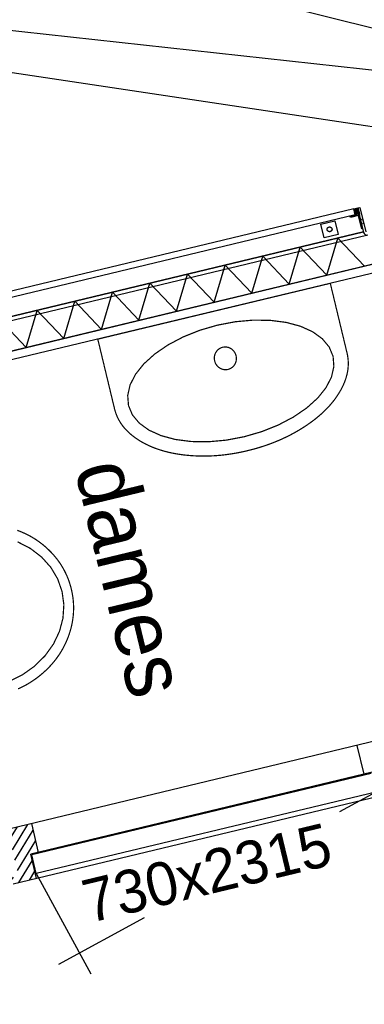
# Model space of a CAD drawing. Header units: millimetres. Extents: x 96940 to 101272, y 432237 to 434659.
# Tile 341 of 398: x 97305.183 to 97305.903, y 433597.149 to 433599.208. Entities that reach past the tile are written whole.
import ezdxf
from ezdxf.enums import TextEntityAlignment as Align

# ---------------------------------------------------------------- set-up
doc = ezdxf.new("R2010")
doc.units = ezdxf.units.MM
for name, color, linetype in [('BL310---_BUKOZIJN', 1, 'Continuous'), ('R_BN_N_Kabels_en_leidingen_maatvoering', 1, 'Continuous'), ('R_BN_T_N_Eindpunt_Voorziening', 1, 'Continuous'), ('R_BN_T_N_HOOGTELIJN', 7, 'Continuous'), ('R_BN_T_N_Kokersysteem_Coordinaten', 1, 'Continuous'), ('R_BN_T_N_Verticaal alignement', 7, 'Continuous')]:
    doc.layers.add(name, color=color, linetype=linetype)
doc.layers.add('R_BN_T_N_Coordinaten', color=7, linetype='Continuous', lineweight=25)
doc.styles.add('RET-ISO', font='RET-ISO.shx')
doc.styles.get("Standard").update_dxf_attribs({"font": 'romans.shx'})
doc.dimstyles.new('RET 1-500', dxfattribs={"dimtxt": 1, "dimasz": 1, "dimexe": 0.3, "dimexo": 0, "dimgap": 0.3, "dimtad": 1, "dimdec": 3, "dimzin": 1, "dimtxsty": 'Standard', "dimcen": 0, "dimclrd": 1, "dimclre": 1, "dimclrt": 7, "dimaunit": 2, "dimadec": 4, "dimazin": 0, "dimtfac": 1, "dimtdec": 3, "dimtofl": 0, "dimtmove": 0, "dimatfit": 0, "dimfxl": 1, "dimarcsym": 0})

# ---------------------------------------------------------------- blocks, each defined once
blk = doc.blocks.new('PWK')
at = {"layer": 'BL310---_BUKOZIJN'}
blk.add_hatch(color=256, dxfattribs=at).paths.add_polyline_path([(-77, 2089.999999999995), (-77.3739999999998, 2087.047999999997), (-77.3739999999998, 2084.071999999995), (-77, 2081.119999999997), (-89.99999999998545, 2081.119999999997), (-89.62599999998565, 2084.071999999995), (-89.62599999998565, 2087.047999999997), (-89.99999999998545, 2089.999999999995)])
h = blk.add_hatch(dxfattribs=at)
h.set_pattern_fill('ANSI31', color=256, scale=5, angle=90, style=0)
h.set_pattern_definition([(135, (-17092.54351065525, -14867.48771812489), (-11.22532015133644, -11.22532015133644), [])])
h.paths.add_polyline_path([(1064.999999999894, 1108.999999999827), (1064.999999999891, 1125.999999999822), (1002.999999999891, 1125.999999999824), (1002.999999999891, 1058.999999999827), (1016.900000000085, 1058.999999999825), (1016.900000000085, 1073.999999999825), (1103.0999999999, 1073.999999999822), (1103.099999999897, 1058.999999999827), (1116.999999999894, 1058.999999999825), (1116.999999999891, 1108.999999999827)])
for p, q in [((32.1000000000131, 2119.900000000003), (32.09999999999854, 1065.100000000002)), ((50.10000000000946, 2119.900000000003), (50.09999999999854, 1065.100000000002)), ((-89.99999999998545, 2081.119999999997), (-89.99999999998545, 1098.879999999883)), ((-77, 2081.119999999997), (-77, 1098.880000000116)), ((-39, 1090.000000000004), (-39, 2090.000000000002)), ((-37.99999999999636, 1090.099999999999), (-38, 2089.900000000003)), ((-36.8999999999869, 2089.900000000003), (-37.99999999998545, 2089.900000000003)), ((-30, 1082.000000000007), (-29.99999999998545, 2097.000000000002)), ((31.59999999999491, 1085.100000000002), (31.6000000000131, 2094.900000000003)), ((32, 1085.100000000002), (32.00000000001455, 2094.900000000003)), ((32.00000000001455, 2074.900000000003), (-37.99999999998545, 2034.485481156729)), ((32.00000000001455, 1994.070962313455), (-37.99999999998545, 2034.485481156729)), ((32.00000000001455, 1994.070962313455), (-37.99999999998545, 1953.656443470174)), ((32.00000000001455, 1913.2419246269), (-37.99999999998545, 1953.656443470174)), ((32.00000000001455, 1913.2419246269), (-37.99999999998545, 1872.827405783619)), ((1002.999999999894, 1892.999999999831), (1002.999999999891, 1058.999999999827)), ((1116.999999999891, 1892.99999999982), (1116.999999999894, 1058.999999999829)), ((32.00000000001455, 1832.412886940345), (-37.99999999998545, 1872.827405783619)), ((1064.999999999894, 1842.99999999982), (1064.999999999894, 1108.999999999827)), ((1066.999999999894, 1840.99999999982), (1066.999999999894, 1110.999999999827)), ((1106.999999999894, 1840.99999999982), (1106.999999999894, 1110.999999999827)), ((1106.999999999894, 1840.99999999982), (1129.296790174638, 1757.787246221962)), ((32.00000000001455, 1832.412886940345), (-37.99999999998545, 1791.998368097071)), ((1064.999999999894, 1825.999999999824), (1002.999999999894, 1825.999999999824)), ((32.00000000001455, 1751.58384925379), (-37.99999999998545, 1791.998368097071)), ((32.00000000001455, 1751.58384925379), (-37.99999999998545, 1711.169330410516)), ((32.00000000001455, 1670.754811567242), (-37.99999999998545, 1711.169330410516)), ((32.00000000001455, 1670.754811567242), (-37.99999999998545, 1630.34029272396)), ((32.00000000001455, 1589.925773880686), (-37.99999999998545, 1630.34029272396)), ((32.00000000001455, 1589.925773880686), (-37.99999999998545, 1549.511255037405)), ((32.00000000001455, 1509.096736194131), (-37.99999999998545, 1549.511255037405)), ((32.00000000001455, 1509.096736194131), (-37.99999999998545, 1468.682217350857)), ((32.00000000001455, 1428.267698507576), (-37.99999999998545, 1468.682217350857)), ((32.00000000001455, 1428.267698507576), (-37.99999999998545, 1387.8531796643)), ((32.00000000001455, 1347.438660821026), (-37.99999999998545, 1387.8531796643)), ((32.00000000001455, 1347.438660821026), (-37.99999999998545, 1307.024141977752)), ((1249.57901732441, 1308.887863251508), (1302.440952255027, 1111.604436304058)), ((1106.999999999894, 1110.999999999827), (1337.796291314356, 1172.841679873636)), ((1064.999999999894, 1125.999999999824), (1002.999999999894, 1125.999999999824)), ((1116.999999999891, 1108.999999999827), (1064.999999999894, 1108.999999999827)), ((1106.999999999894, 1110.999999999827), (1066.999999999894, 1110.999999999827))]:
    blk.add_line(p, q, dxfattribs=at)
blk.add_lwpolyline([(-34.49129999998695, 2090.465000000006), (-34.60579999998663, 2090.422200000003), (-34.72099999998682, 2090.3814), (-34.8367999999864, 2090.342600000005), (-34.95329999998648, 2090.305900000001), (-35.07039999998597, 2090.271200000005), (-35.18819999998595, 2090.238500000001), (-35.30649999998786, 2090.207900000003), (-35.42519999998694, 2090.179400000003), (-35.54449999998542, 2090.153), (-35.66419999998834, 2090.128600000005), (-35.78439999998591, 2090.106400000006), (-35.90489999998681, 2090.0862), (-36.02569999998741, 2090.068100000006), (-36.14679999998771, 2090.0522), (-36.2681999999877, 2090.038400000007), (-36.38979999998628, 2090.026600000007), (-36.51159999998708, 2090.017100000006), (-36.63359999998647, 2090.009600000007), (-36.75559999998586, 2090.004300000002), (-36.87769999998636, 2090.001100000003), (-36.99999999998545, 2090.000000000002), (-89.99999999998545, 2090.000000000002), (-89.99999999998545, 2094.000000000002), (-89.99999999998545, 2094.000000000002), (-36.99999999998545, 2094.000000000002)], dxfattribs=at)
for points in [[(-77, 2089.999999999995), (-77.3739999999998, 2087.047999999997), (-77.3739999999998, 2084.071999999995), (-77, 2081.119999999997), (-89.99999999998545, 2081.119999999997), (-89.62599999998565, 2084.071999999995), (-89.62599999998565, 2087.047999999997), (-89.99999999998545, 2089.999999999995), (-89.99999999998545, 2089.999999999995), (-77, 2089.999999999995)], [(-75.75, 2089.999999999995), (-74.25, 2089.999999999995), (-74.25, 2069.999999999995), (-75.75, 2069.999999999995)], [(-73.00299999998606, 2087.549999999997), (-73.00299999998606, 2089.049999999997), (-45.00299999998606, 2089.049999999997), (-45.00299999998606, 2087.549999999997)], [(-65.00299999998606, 2090.050000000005), (-65.00299999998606, 2094.000000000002), (-55.00299999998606, 2094.000000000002), (-55.00299999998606, 2090.050000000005)], [(-75.00299999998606, 2007.000000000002), (-75.00299999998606, 2037.000000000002), (-45.00299999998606, 2037.000000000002), (-45.00299999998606, 2007.000000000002)], [(-55.00299999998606, 2022.000000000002), (-55.00379999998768, 2021.912700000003), (-55.00599999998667, 2021.825500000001), (-55.00989999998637, 2021.738300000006), (-55.01519999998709, 2021.651200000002), (-55.02199999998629, 2021.564200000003), (-55.03039999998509, 2021.477400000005), (-55.04029999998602, 2021.390600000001), (-55.05169999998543, 2021.304100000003), (-55.06459999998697, 2021.2178), (-55.07899999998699, 2021.1317), (-55.0948999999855, 2021.045900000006), (-55.11229999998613, 2020.960400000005), (-55.13119999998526, 2020.875200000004), (-55.15149999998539, 2020.7904), (-55.17339999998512, 2020.705900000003), (-55.19669999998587, 2020.621700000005), (-55.2214999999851, 2020.5381), (-55.24769999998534, 2020.454900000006), (-55.27539999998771, 2020.372100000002), (-55.30459999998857, 2020.289900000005), (-55.33509999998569, 2020.208100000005), (-55.36709999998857, 2020.126900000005), (-55.40049999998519, 2020.046300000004), (-55.43529999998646, 2019.966300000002), (-55.4714999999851, 2019.886900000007), (-55.50909999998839, 2019.808100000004), (-55.54799999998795, 2019.730000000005), (-55.58829999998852, 2019.652600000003), (-55.62989999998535, 2019.575900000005), (-55.67289999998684, 2019.500000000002), (-55.71719999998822, 2019.424800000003), (-55.76279999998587, 2019.350400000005), (-55.80969999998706, 2019.276700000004), (-55.85779999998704, 2019.204), (-55.90729999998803, 2019.132100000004), (-55.95789999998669, 2019.061000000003), (-56.00989999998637, 2018.990900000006), (-56.06299999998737, 2018.921600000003), (-56.11729999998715, 2018.853300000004), (-56.17279999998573, 2018.786100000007), (-56.22949999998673, 2018.719700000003), (-56.28729999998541, 2018.654300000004), (-56.34629999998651, 2018.590000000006), (-56.4063999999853, 2018.526700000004), (-56.46749999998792, 2018.464500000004), (-56.52969999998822, 2018.4033), (-56.5929999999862, 2018.343200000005), (-56.6573999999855, 2018.284300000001), (-56.72269999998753, 2018.226400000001), (-56.78909999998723, 2018.1697), (-56.85639999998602, 2018.114300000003), (-56.92469999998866, 2018.059900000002), (-56.99389999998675, 2018.006800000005), (-57.06409999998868, 2017.954900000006), (-57.13519999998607, 2017.904200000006), (-57.2069999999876, 2017.854800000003), (-57.2797999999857, 2017.806600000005), (-57.35339999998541, 2017.759800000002), (-57.42779999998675, 2017.714100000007), (-57.50299999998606, 2017.669900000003), (-57.57899999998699, 2017.626900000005), (-57.65559999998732, 2017.585300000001), (-57.73309999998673, 2017.545), (-57.81119999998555, 2017.506000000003), (-57.88989999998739, 2017.4684), (-57.96939999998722, 2017.432300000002), (-58.04929999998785, 2017.397500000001), (-58.12999999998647, 2017.364100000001), (-58.211199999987, 2017.332100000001), (-58.29289999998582, 2017.301500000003), (-58.37519999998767, 2017.272400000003), (-58.45799999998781, 2017.244700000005), (-58.54109999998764, 2017.218500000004), (-58.62479999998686, 2017.193700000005), (-58.7088999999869, 2017.170400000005), (-58.79339999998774, 2017.148500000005), (-58.87829999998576, 2017.128100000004), (-58.963399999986, 2017.109300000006), (-59.04899999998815, 2017.091900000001), (-59.13479999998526, 2017.076000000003), (-59.2208999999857, 2017.061600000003), (-59.30719999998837, 2017.048700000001), (-59.39369999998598, 2017.037300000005), (-59.48039999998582, 2017.027400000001), (-59.56719999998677, 2017.019000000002), (-59.6541999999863, 2017.012200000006), (-59.74139999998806, 2017.006900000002), (-59.82859999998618, 2017.003000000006), (-59.91569999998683, 2017.000800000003), (-60.00299999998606, 2017.000000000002), (-60.09029999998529, 2017.000800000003), (-60.17749999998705, 2017.003000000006), (-60.26469999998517, 2017.006900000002), (-60.35179999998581, 2017.012200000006), (-60.43879999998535, 2017.019000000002), (-60.5255999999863, 2017.027400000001), (-60.61239999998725, 2017.037300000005), (-60.6988999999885, 2017.048700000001), (-60.78519999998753, 2017.061600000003), (-60.87119999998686, 2017.076000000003), (-60.9569999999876, 2017.091900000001), (-61.04259999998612, 2017.109300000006), (-61.12779999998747, 2017.128200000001), (-61.21259999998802, 2017.148500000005), (-61.29709999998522, 2017.170400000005), (-61.38119999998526, 2017.193700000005), (-61.46489999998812, 2017.218500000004), (-61.54809999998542, 2017.244700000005), (-61.63089999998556, 2017.272400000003), (-61.7130999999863, 2017.301600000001), (-61.79479999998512, 2017.332100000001), (-61.87599999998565, 2017.364100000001), (-61.9566999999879, 2017.397500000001), (-62.03669999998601, 2017.432300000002), (-62.11609999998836, 2017.468500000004), (-62.19489999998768, 2017.506100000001), (-62.27289999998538, 2017.545), (-62.35039999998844, 2017.585300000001), (-62.42709999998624, 2017.626900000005), (-62.50299999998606, 2017.669900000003), (-62.57819999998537, 2017.714200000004), (-62.65259999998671, 2017.759800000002), (-62.72619999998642, 2017.806600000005), (-62.79899999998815, 2017.854800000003), (-62.87089999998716, 2017.904300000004), (-62.94199999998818, 2017.954900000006), (-63.01209999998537, 2018.006900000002), (-63.0812999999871, 2018.059900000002), (-63.14959999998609, 2018.114300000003), (-63.21689999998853, 2018.169800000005), (-63.28329999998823, 2018.226500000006), (-63.34869999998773, 2018.284300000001), (-63.41299999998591, 2018.343300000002), (-63.47629999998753, 2018.4033), (-63.53849999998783, 2018.464500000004), (-63.59969999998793, 2018.526700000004), (-63.65979999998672, 2018.590000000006), (-63.71869999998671, 2018.654400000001), (-63.77649999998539, 2018.719700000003), (-63.83319999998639, 2018.786100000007), (-63.8886999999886, 2018.853400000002), (-63.94309999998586, 2018.921700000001), (-63.99619999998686, 2018.990900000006), (-64.04809999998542, 2019.061100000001), (-64.09869999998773, 2019.132100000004), (-64.14819999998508, 2019.204), (-64.19639999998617, 2019.276800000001), (-64.24319999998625, 2019.350400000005), (-64.28889999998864, 2019.424800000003), (-64.33309999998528, 2019.500000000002), (-64.37609999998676, 2019.575900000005), (-64.41769999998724, 2019.652600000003), (-64.4579999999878, 2019.730100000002), (-64.49699999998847, 2019.808200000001), (-64.53459999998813, 2019.886900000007), (-64.57069999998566, 2019.966300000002), (-64.60549999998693, 2020.046300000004), (-64.63889999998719, 2020.127000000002), (-64.67089999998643, 2020.208200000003), (-64.7014999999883, 2020.289900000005), (-64.73059999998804, 2020.372100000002), (-64.75829999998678, 2020.454900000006), (-64.78449999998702, 2020.5381), (-64.80929999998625, 2020.621800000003), (-64.832599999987, 2020.705900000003), (-64.85449999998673, 2020.7904), (-64.87479999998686, 2020.875200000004), (-64.89369999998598, 2020.960400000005), (-64.91109999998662, 2021.046000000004), (-64.92699999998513, 2021.131800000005), (-64.94139999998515, 2021.217900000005), (-64.95429999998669, 2021.304100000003), (-64.9656999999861, 2021.390600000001), (-64.97559999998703, 2021.477400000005), (-64.98399999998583, 2021.564200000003), (-64.99079999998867, 2021.651200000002), (-64.99609999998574, 2021.738400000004), (-64.99999999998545, 2021.825500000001), (-65.00219999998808, 2021.912700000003), (-65.00299999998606, 2022.000000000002), (-65.00219999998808, 2022.087300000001), (-64.99999999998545, 2022.174500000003), (-64.99609999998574, 2022.2616), (-64.99079999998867, 2022.348800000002), (-64.98399999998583, 2022.435800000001), (-64.97559999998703, 2022.522600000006), (-64.9656999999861, 2022.609400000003), (-64.95429999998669, 2022.695900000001), (-64.94139999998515, 2022.782100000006), (-64.92699999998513, 2022.868200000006), (-64.91109999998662, 2022.954), (-64.89369999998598, 2023.039600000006), (-64.87479999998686, 2023.1248), (-64.85449999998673, 2023.209600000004), (-64.832599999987, 2023.294100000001), (-64.80929999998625, 2023.378200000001), (-64.78449999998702, 2023.461900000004), (-64.75829999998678, 2023.545100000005), (-64.73059999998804, 2023.627900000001), (-64.7014999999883, 2023.710100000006), (-64.67089999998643, 2023.791800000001), (-64.63889999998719, 2023.873000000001), (-64.60549999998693, 2023.9537), (-64.57069999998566, 2024.033700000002), (-64.53459999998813, 2024.113100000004), (-64.49699999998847, 2024.191800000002), (-64.4579999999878, 2024.269900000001), (-64.41769999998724, 2024.347400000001), (-64.37609999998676, 2024.424100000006), (-64.33309999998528, 2024.500000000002), (-64.28889999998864, 2024.575200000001), (-64.24319999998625, 2024.649600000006), (-64.19639999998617, 2024.723200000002), (-64.14819999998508, 2024.796000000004), (-64.09869999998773, 2024.867900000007), (-64.04809999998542, 2024.938900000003), (-63.99619999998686, 2025.009100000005), (-63.94309999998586, 2025.078300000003), (-63.8886999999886, 2025.146600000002), (-63.83319999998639, 2025.213900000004), (-63.77649999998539, 2025.2803), (-63.71869999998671, 2025.345600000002), (-63.65979999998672, 2025.410000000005), (-63.59969999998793, 2025.4733), (-63.53849999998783, 2025.5355), (-63.47629999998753, 2025.596700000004), (-63.41299999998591, 2025.656700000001), (-63.34869999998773, 2025.715700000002), (-63.28329999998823, 2025.773500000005), (-63.21689999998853, 2025.830200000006), (-63.14959999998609, 2025.885700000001), (-63.0812999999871, 2025.940100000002), (-63.01209999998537, 2025.993100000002), (-62.94199999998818, 2026.045100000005), (-62.87089999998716, 2026.0957), (-62.79899999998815, 2026.145200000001), (-62.72619999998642, 2026.193400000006), (-62.65259999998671, 2026.240200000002), (-62.57819999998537, 2026.2858), (-62.50299999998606, 2026.330100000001), (-62.42709999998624, 2026.373100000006), (-62.35039999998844, 2026.414700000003), (-62.27289999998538, 2026.455000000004), (-62.19489999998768, 2026.493900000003), (-62.11609999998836, 2026.531500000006), (-62.03669999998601, 2026.567700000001), (-61.9566999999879, 2026.602500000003), (-61.87599999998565, 2026.635900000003), (-61.79479999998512, 2026.667900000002), (-61.7130999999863, 2026.698400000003), (-61.63089999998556, 2026.7276), (-61.54809999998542, 2026.755300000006), (-61.46489999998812, 2026.781500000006), (-61.38119999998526, 2026.806300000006), (-61.29709999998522, 2026.829600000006), (-61.21259999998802, 2026.851500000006), (-61.12779999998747, 2026.871800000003), (-61.04259999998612, 2026.890700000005), (-60.9569999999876, 2026.908100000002), (-60.87119999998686, 2026.924000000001), (-60.78519999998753, 2026.938400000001), (-60.6988999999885, 2026.951300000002), (-60.61239999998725, 2026.962700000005), (-60.5255999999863, 2026.972600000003), (-60.43879999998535, 2026.981000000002), (-60.35179999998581, 2026.987800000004), (-60.26469999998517, 2026.993100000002), (-60.17749999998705, 2026.997000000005), (-60.09029999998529, 2026.9992), (-60.00299999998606, 2027.000000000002), (-59.91569999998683, 2026.9992), (-59.82859999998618, 2026.997000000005), (-59.74139999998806, 2026.993100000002), (-59.6541999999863, 2026.987800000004), (-59.56719999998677, 2026.981000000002), (-59.48039999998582, 2026.972600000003), (-59.39369999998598, 2026.962700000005), (-59.30719999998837, 2026.951300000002), (-59.2208999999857, 2026.938400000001), (-59.13479999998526, 2026.924000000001), (-59.04899999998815, 2026.908100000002), (-58.963399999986, 2026.890700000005), (-58.87829999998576, 2026.8719), (-58.79339999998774, 2026.851500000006), (-58.7088999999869, 2026.829600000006), (-58.62479999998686, 2026.806300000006), (-58.54109999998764, 2026.781500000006), (-58.45799999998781, 2026.755300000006), (-58.37519999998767, 2026.7276), (-58.29289999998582, 2026.6985), (-58.211199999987, 2026.667900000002), (-58.12999999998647, 2026.635900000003), (-58.04929999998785, 2026.602500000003), (-57.96939999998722, 2026.567700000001), (-57.88989999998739, 2026.531600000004), (-57.81119999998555, 2026.494000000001), (-57.73309999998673, 2026.455000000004), (-57.65559999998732, 2026.414700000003), (-57.57899999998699, 2026.373100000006), (-57.50299999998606, 2026.330100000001), (-57.42779999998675, 2026.285900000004), (-57.35339999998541, 2026.240200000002), (-57.2797999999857, 2026.193400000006), (-57.2069999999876, 2026.145200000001), (-57.13519999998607, 2026.095800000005), (-57.06409999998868, 2026.045100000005), (-56.99389999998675, 2025.993200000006), (-56.92469999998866, 2025.940100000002), (-56.85639999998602, 2025.885700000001), (-56.78909999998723, 2025.830300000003), (-56.72269999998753, 2025.773600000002), (-56.6573999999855, 2025.715700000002), (-56.5929999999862, 2025.656800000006), (-56.52969999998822, 2025.596700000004), (-56.46749999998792, 2025.5355), (-56.4063999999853, 2025.4733), (-56.34629999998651, 2025.410000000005), (-56.28729999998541, 2025.3457), (-56.22949999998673, 2025.2803), (-56.17279999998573, 2025.213900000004), (-56.11729999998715, 2025.146700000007), (-56.06299999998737, 2025.0784), (-56.00989999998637, 2025.009100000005), (-55.95789999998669, 2024.939), (-55.90729999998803, 2024.867900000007), (-55.85779999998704, 2024.796000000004), (-55.80969999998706, 2024.7233), (-55.76279999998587, 2024.649600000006), (-55.71719999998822, 2024.575200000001), (-55.67289999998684, 2024.500000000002), (-55.62989999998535, 2024.424100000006), (-55.58829999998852, 2024.347400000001), (-55.54799999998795, 2024.270000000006), (-55.50909999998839, 2024.1919), (-55.4714999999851, 2024.113100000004), (-55.43529999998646, 2024.033700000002), (-55.40049999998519, 2023.9537), (-55.36709999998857, 2023.873100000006), (-55.33509999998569, 2023.791900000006), (-55.30459999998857, 2023.710100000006), (-55.27539999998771, 2023.627900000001), (-55.24769999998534, 2023.545100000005), (-55.2214999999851, 2023.461900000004), (-55.19669999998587, 2023.378300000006), (-55.17339999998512, 2023.294100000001), (-55.15149999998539, 2023.209600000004), (-55.13119999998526, 2023.1248), (-55.11229999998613, 2023.039600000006), (-55.0948999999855, 2022.954100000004), (-55.07899999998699, 2022.868300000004), (-55.06459999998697, 2022.782200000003), (-55.05169999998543, 2022.695900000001), (-55.04029999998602, 2022.609400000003), (-55.03039999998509, 2022.522600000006), (-55.02199999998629, 2022.435800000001), (-55.01519999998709, 2022.348800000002), (-55.00989999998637, 2022.261700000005), (-55.00599999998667, 2022.174500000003), (-55.00379999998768, 2022.087200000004)]]:
    blk.add_lwpolyline(points, close=True, dxfattribs=at)
at = {"layer": 'BL310---_BUKOZIJN', "const_width": 2.54}
for points in [[(200.1000000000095, 1997.000000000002), (205.1100000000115, 1996.870000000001), (210.0700000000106, 1996.480000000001), (214.9900000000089, 1995.83), (219.8700000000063, 1994.910000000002), (224.71000000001, 1993.740000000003), (229.5000000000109, 1992.300000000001), (234.2500000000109, 1990.600000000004), (238.950000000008, 1988.630000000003), (243.6300000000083, 1986.420000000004), (248.2500000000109, 1983.930000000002), (252.8300000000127, 1981.180000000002), (257.3700000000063, 1978.170000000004), (261.8700000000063, 1974.9), (266.3200000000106, 1971.370000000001), (270.7400000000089, 1967.58), (275.1000000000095, 1963.51), (279.4100000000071, 1959.240000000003), (283.5900000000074, 1954.76), (287.6600000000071, 1950.100000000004), (291.6000000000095, 1945.240000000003), (295.440000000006, 1940.200000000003), (299.1500000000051, 1934.950000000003), (302.7600000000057, 1929.520000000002), (306.2400000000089, 1923.890000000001), (309.6200000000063, 1918.08), (312.8800000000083, 1912.070000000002), (316.0300000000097, 1905.880000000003), (319.0500000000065, 1899.480000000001), (321.9700000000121, 1892.910000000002), (324.7600000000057, 1886.130000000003), (327.450000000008, 1879.170000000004), (330.0100000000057, 1872.000000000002), (332.450000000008, 1864.720000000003), (334.7300000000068, 1857.360000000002), (336.8500000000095, 1849.940000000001), (338.8100000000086, 1842.440000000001), (340.6200000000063, 1834.880000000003), (342.2600000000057, 1827.240000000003), (343.7600000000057, 1819.540000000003), (345.0800000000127, 1811.750000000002), (346.2600000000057, 1803.910000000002), (347.2800000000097, 1795.990000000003), (348.1500000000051, 1788.01), (348.8500000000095, 1779.940000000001), (349.4100000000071, 1771.820000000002), (349.7900000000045, 1763.620000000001), (350.0300000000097, 1755.350000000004), (350.1000000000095, 1747.000000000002), (350.0300000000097, 1738.670000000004), (349.7900000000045, 1730.4), (349.4100000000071, 1722.210000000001), (348.8500000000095, 1714.08), (348.1500000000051, 1706.030000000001), (347.2800000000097, 1698.040000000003), (346.2600000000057, 1690.120000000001), (345.0800000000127, 1682.26), (343.7600000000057, 1674.490000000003), (342.2600000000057, 1666.780000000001), (340.6200000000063, 1659.15), (338.8100000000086, 1651.58), (336.8500000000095, 1644.090000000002), (334.7300000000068, 1636.660000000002), (332.450000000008, 1629.300000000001), (330.0100000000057, 1622.000000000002), (327.450000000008, 1614.850000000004), (324.7600000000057, 1607.890000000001), (321.9700000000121, 1601.120000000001), (319.0500000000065, 1594.540000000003), (316.0300000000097, 1588.160000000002), (312.8800000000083, 1581.960000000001), (309.6200000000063, 1575.950000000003), (306.2400000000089, 1570.130000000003), (302.7600000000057, 1564.51), (299.1500000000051, 1559.08), (295.440000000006, 1553.840000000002), (291.6000000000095, 1548.790000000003), (287.6600000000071, 1543.940000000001), (283.5900000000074, 1539.270000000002), (279.4100000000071, 1534.790000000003), (275.1000000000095, 1530.500000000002), (270.7400000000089, 1526.450000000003), (266.3200000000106, 1522.660000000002), (261.8700000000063, 1519.130000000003), (257.3700000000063, 1515.850000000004), (252.8300000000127, 1512.850000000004), (248.2500000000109, 1510.100000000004), (243.6300000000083, 1507.610000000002), (238.950000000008, 1505.380000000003), (234.2500000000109, 1503.430000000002), (229.5000000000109, 1501.720000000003), (224.71000000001, 1500.290000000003), (219.8700000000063, 1499.100000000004), (214.9900000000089, 1498.190000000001), (210.0700000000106, 1497.530000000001), (205.1100000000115, 1497.140000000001), (200.1000000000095, 1497.000000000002), (50.10000000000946, 1497.000000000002), (50.10000000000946, 1747.000000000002), (50.10000000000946, 1997.000000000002), (200.1000000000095, 1997.000000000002)], [(200.1000000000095, 1967.000000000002), (220.9380000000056, 1963.658000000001), (241.1420000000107, 1953.732000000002), (260.1000000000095, 1937.526000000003), (277.2340000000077, 1915.531000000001), (292.0260000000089, 1888.412000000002), (304.023000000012, 1856.999000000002), (312.8630000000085, 1822.244000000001), (318.2770000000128, 1785.203000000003), (320.1000000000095, 1747.001000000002), (318.2770000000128, 1708.799000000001), (312.8630000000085, 1671.755000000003), (304.023000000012, 1637.000000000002), (292.0250000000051, 1605.587000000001), (277.2350000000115, 1578.471000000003), (260.101000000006, 1556.475000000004), (241.1420000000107, 1540.267000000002), (220.937000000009, 1530.342000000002), (200.1000000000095, 1527.000000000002), (179.2630000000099, 1530.342000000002), (159.0580000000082, 1540.267000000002), (140.0990000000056, 1556.475000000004), (122.9650000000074, 1578.471000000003), (108.1750000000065, 1605.587000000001), (96.17700000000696, 1637.000000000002), (87.33700000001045, 1671.755000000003), (81.92300000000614, 1708.799000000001), (80.10000000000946, 1747.001000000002), (81.92300000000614, 1785.203000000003), (87.33700000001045, 1822.244000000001), (96.17700000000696, 1856.999000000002), (108.17400000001, 1888.412000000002), (122.9660000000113, 1915.531000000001), (140.1000000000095, 1937.526000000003), (159.0580000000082, 1953.732000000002), (179.2630000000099, 1963.657000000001)], [(151.4600000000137, 1770.090000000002), (155.6050000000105, 1769.739), (159.6240000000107, 1768.697000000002), (163.3950000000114, 1766.997000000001), (166.8030000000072, 1764.688), (169.7460000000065, 1761.842000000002), (172.1320000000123, 1758.545000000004), (173.8900000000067, 1754.897000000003), (174.9670000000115, 1751.01), (175.330000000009, 1747.000000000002), (174.9670000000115, 1742.991), (173.8900000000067, 1739.103000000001), (172.1320000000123, 1735.455), (169.7450000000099, 1732.158000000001), (166.8030000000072, 1729.312000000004), (163.3950000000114, 1727.004000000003), (159.6240000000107, 1725.302000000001), (155.6050000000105, 1724.261000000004), (151.4600000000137, 1723.910000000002), (147.3150000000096, 1724.261000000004), (143.2960000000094, 1725.302000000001), (139.5250000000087, 1727.004000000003), (136.1170000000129, 1729.312000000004), (133.1750000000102, 1732.158000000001), (130.7880000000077, 1735.455), (129.0300000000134, 1739.103000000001), (127.9530000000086, 1742.991), (127.5900000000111, 1747.000000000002), (127.9530000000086, 1751.01), (129.0300000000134, 1754.897000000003), (130.7880000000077, 1758.545000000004), (133.1740000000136, 1761.842000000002), (136.1170000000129, 1764.688), (139.5250000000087, 1766.997000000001), (143.2960000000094, 1768.697000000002), (147.3160000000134, 1769.739)]]:
    blk.add_lwpolyline(points, close=True, dxfattribs=at)
for points in [[(399.6280000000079, 1239.898000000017), (403.1250000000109, 1245.030000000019), (406.7600000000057, 1250.015000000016), (410.5330000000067, 1254.849000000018), (414.4440000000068, 1259.534000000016), (418.4930000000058, 1264.06900000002), (422.6790000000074, 1268.456000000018), (427.0040000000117, 1272.693000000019), (431.4670000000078, 1276.781000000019), (436.0680000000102, 1280.718000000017), (440.8050000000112, 1284.507000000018), (445.6820000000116, 1288.146000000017), (450.697000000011, 1291.636000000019), (455.8500000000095, 1294.975000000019), (461.0960000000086, 1298.139000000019), (466.3930000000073, 1301.099000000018), (471.7400000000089, 1303.85500000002), (477.1380000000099, 1306.406000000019), (482.5860000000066, 1308.754000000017), (488.08500000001, 1310.896000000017), (493.6340000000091, 1312.835000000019), (499.2350000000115, 1314.56900000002), (504.8840000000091, 1316.101000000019), (510.58500000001, 1317.42700000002), (516.3360000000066, 1318.550000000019), (522.1380000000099, 1319.468000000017), (527.9900000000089, 1320.182000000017), (533.8930000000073, 1320.692000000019), (539.8460000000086, 1320.998000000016), (545.8500000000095, 1321.100000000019), (551.8530000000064, 1320.998000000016), (557.8060000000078, 1320.692000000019), (563.7080000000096, 1320.182000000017), (569.5610000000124, 1319.468000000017), (575.3620000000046, 1318.550000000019), (581.1140000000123, 1317.42700000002), (586.8140000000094, 1316.101000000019), (592.4650000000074, 1314.56900000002), (598.0640000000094, 1312.835000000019), (603.6140000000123, 1310.896000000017), (609.1120000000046, 1308.754000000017), (614.5610000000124, 1306.406000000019), (619.9580000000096, 1303.85500000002), (625.3060000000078, 1301.099000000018), (630.6030000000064, 1298.139000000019), (635.8500000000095, 1294.975000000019), (641.0010000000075, 1291.636000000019), (646.0160000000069, 1288.146000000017), (650.8920000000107, 1284.507000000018), (655.6310000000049, 1280.718000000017), (660.2310000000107, 1276.781000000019), (664.6940000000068, 1272.693000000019), (669.0190000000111, 1268.456000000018), (673.2060000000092, 1264.06900000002), (677.2540000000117, 1259.534000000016), (681.1650000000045, 1254.849000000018), (684.9380000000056, 1250.015000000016), (688.5730000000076, 1245.030000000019), (692.0700000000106, 1239.898000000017), (695.4290000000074, 1234.615000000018), (698.6500000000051, 1229.183000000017), (701.7350000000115, 1223.600000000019), (704.6540000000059, 1217.917000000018), (707.3860000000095, 1212.17900000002), (709.9280000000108, 1206.386000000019), (712.2840000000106, 1200.538000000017), (714.450000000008, 1194.636000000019), (716.4290000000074, 1188.67900000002), (718.2190000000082, 1182.667000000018), (719.8210000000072, 1176.600000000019), (721.2330000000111, 1170.48000000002), (722.4580000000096, 1164.30400000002)], [(423.2820000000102, 1235.015000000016), (443.0050000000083, 1257.81900000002), (465.851000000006, 1276.315000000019), (491.1270000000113, 1289.943000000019), (518.0660000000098, 1298.289000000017), (545.8490000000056, 1301.100000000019), (573.6330000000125, 1298.290000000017), (600.5740000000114, 1289.943000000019), (625.8500000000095, 1276.315000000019), (648.6960000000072, 1257.818000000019), (668.4170000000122, 1235.01600000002), (684.414000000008, 1208.601000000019), (696.2010000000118, 1179.373000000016), (703.4190000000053, 1148.224000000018)]]:
    blk.add_lwpolyline(points, dxfattribs=at)
at = {"layer": 'BL310---_BUKOZIJN'}
blk.add_arc((-36.8999999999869, 2096.900000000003), 7, 270, 343.3984504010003, dxfattribs=at)
at = {"layer": 'BL310---_BUKOZIJN', "style": 'RET-ISO'}
blk.add_text('730x2315', height=90, rotation=90, dxfattribs=at).set_placement((1260.701096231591, 1193.646763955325), align=Align.BOTTOM_LEFT)
blk.add_text('dames', height=125, dxfattribs=at).set_placement((301.1407540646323, 1386.546521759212))

msp = doc.modelspace()

# ---------------------------------------------------------------- linework, layer by layer
at = {"layer": 'R_BN_T_N_Eindpunt_Voorziening', "color": 1}
msp.add_lwpolyline([(97310.12119698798, 433598.8865171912, 0.25, 0.25, 0), (97307.03707707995, 433599.0902961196, 5, 5, 0)], format="xyseb", dxfattribs=at)
at = {"layer": 'R_BN_T_N_HOOGTELIJN'}
msp.add_line((97337.77253603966, 433591.2232290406), (97298.96796365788, 433600.9291634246), dxfattribs=at)
at = {"layer": 'R_BN_T_N_Verticaal alignement', "color": 1}
msp.add_lwpolyline([(97288.76849868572, 433601.557931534), (97308.6805526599, 433598.5707070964)], dxfattribs=at)

# ---------------------------------------------------------------- block references
at = {"layer": 'R_BN_T_N_Eindpunt_Voorziening', "color": 1, "xscale": 0.0009999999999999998, "yscale": 0.0009999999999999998, "zscale": 0.0009999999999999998, "rotation": 283.5038322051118}
msp.add_blockref('PWK', (97303.87849444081, 433598.2392052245), dxfattribs=at)

# ---------------------------------------------------------------- leaders
at = {"layer": 'R_BN_N_Kabels_en_leidingen_maatvoering', "color": 1, "annotation_type": 0, "has_hookline": 1, "hookline_direction": 0, "text_width": 10.42857142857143}
msp.add_leader([(97301.34293597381, 433597.1907487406), (97313.19240906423, 433593.8319314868), (97313.49240906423, 433593.8319314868)], dimstyle='RET 1-500', override={"dimasz": 0.3, "dimexe": 0, "dimzin": 0, "dimtofl": 1, "dimatfit": 2}, dxfattribs=at)
at = {"layer": 'R_BN_T_N_Coordinaten', "annotation_type": 0, "has_hookline": 1, "hookline_direction": 0, "text_width": 10.71428571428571}
msp.add_leader([(97293.65756273, 433600.4483471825), (97315.26885959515, 433598.0777107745)], dimstyle='RET 1-500', override={"dimexe": 0, "dimzin": 0, "dimtofl": 1, "dimatfit": 2}, dxfattribs=at)
at = {"layer": 'R_BN_T_N_Kokersysteem_Coordinaten', "color": 7, "annotation_type": 0, "has_hookline": 1, "hookline_direction": 0}
for points, text_width in [([(97301.34293597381, 433597.1907487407), (97310.72505583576, 433606.3751009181), (97311.22505583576, 433606.3751009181)], 5.214285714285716), ([(97301.63238949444, 433597.013501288), (97310.06743831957, 433603.1174757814), (97310.56743831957, 433603.1174757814)], 5.38095238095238)]:
    msp.add_leader(points, dimstyle='RET 1-500', override={"dimasz": 0.5, "dimexe": 0, "dimzin": 0, "dimtofl": 1, "dimatfit": 2}, dxfattribs=dict(at, text_width=text_width))

doc.saveas('drawing.dxf')
